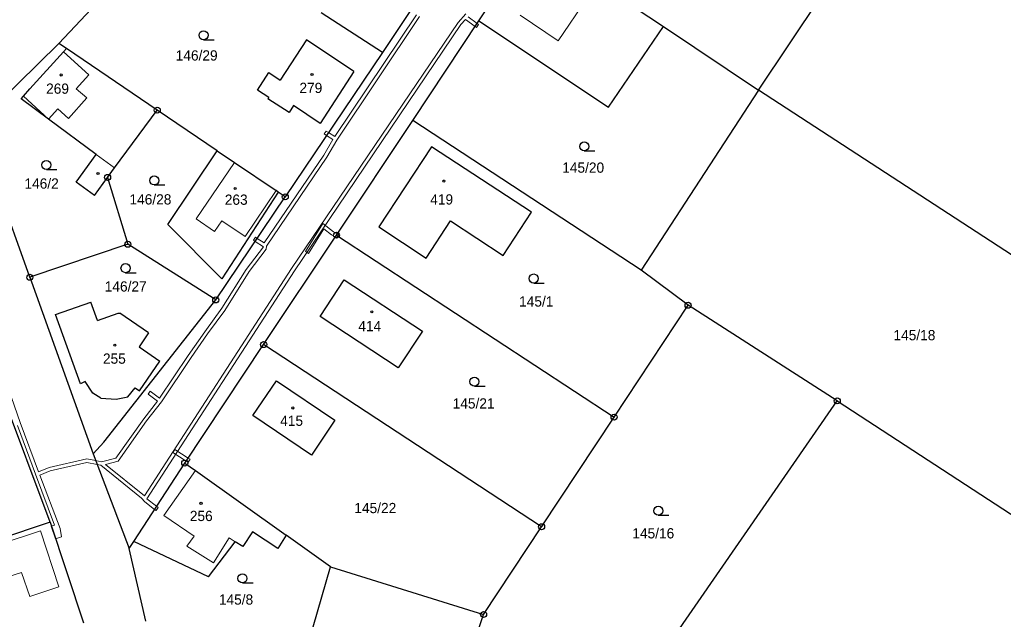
# Model space of a CAD drawing. Extents: x -694609 to -690140, y -1033292 to -1029794.
# Drawn here: x -692949.2 to -692786, y -1031724.9 to -1031625.4 of the extents above; entities that cross this region are included whole.
import ezdxf
from ezdxf.enums import TextEntityAlignment as Align

# ---------------------------------------------------------------- set-up
doc = ezdxf.new("R2010")
doc.units = 0
doc.header["$LTSCALE"] = 0.68
for name, color, linetype, lineweight in [('1', 7, 'Continuous', 25), ('13', 7, 'Continuous', 13), ('3', 7, 'Continuous', 25), ('4', 7, 'Continuous', 13), ('5', 7, 'Continuous', 25), ('8', 7, 'Continuous', 25)]:
    doc.layers.add(name, color=color, linetype=linetype, lineweight=lineweight)
doc.layers.add('2', color=7, linetype='Continuous')

msp = doc.modelspace()

# ---------------------------------------------------------------- linework, layer by layer
at = {"layer": '1'}
for p, q in [((-692826.6, -1031637.03), (-692808.34, -1031609.74)), ((-692872.96, -1031625.53), (-692864, -1031612.03)), ((-692881.24, -1031619.19), (-692888.99, -1031630.78)), ((-692853.3, -1031619.19), (-692842.36, -1031626.5)), ((-692942.66, -1031629.3), (-692933.59, -1031619.64)), ((-692888.99, -1031630.78), (-692899.15, -1031624.23)), ((-692883.93, -1031642.08), (-692872.96, -1031625.53)), ((-692872.96, -1031625.53), (-692851.47, -1031639.86)), ((-692851.47, -1031639.86), (-692842.36, -1031626.5)), ((-692842.36, -1031626.5), (-692826.6, -1031637.03)), ((-692901.55, -1031628.68), (-692905.93, -1031635.38)), ((-692893.73, -1031633.98), (-692901.55, -1031628.68)), ((-692956.5, -1031642.88), (-692942.66, -1031629.3)), ((-692941.88, -1031630.68), (-692947.46, -1031636.83)), ((-692941.41, -1031630.15), (-692942.66, -1031629.3)), ((-692941.88, -1031630.68), (-692941.41, -1031630.15)), ((-692926.33, -1031640.37), (-692941.41, -1031630.15)), ((-692888.99, -1031630.78), (-692905.1, -1031654.76)), ((-692909.71, -1031637.03), (-692907.81, -1031634.14)), ((-692907.81, -1031634.14), (-692905.93, -1031635.38)), ((-692893.73, -1031633.98), (-692899.33, -1031642.56)), ((-692948.5, -1031638.03), (-692947.46, -1031636.83)), ((-692907.83, -1031638.27), (-692909.71, -1031637.03)), ((-692826.6, -1031637.03), (-692846.07, -1031666.91)), ((-692755.37, -1031683.5), (-692826.6, -1031637.03)), ((-692907.83, -1031638.27), (-692907.97, -1031638.48)), ((-692904.47, -1031640.78), (-692907.97, -1031638.48)), ((-692933.41, -1031649.94), (-692926.33, -1031640.37)), ((-692916.4, -1031647.1), (-692926.33, -1031640.37)), ((-692903.71, -1031639.62), (-692904.47, -1031640.78)), ((-692899.33, -1031642.56), (-692903.71, -1031639.62)), ((-692896.6, -1031661.12), (-692883.93, -1031642.08)), ((-692846.07, -1031666.91), (-692883.93, -1031642.08)), ((-692947.47, -1031668.1), (-692956.5, -1031642.88)), ((-692880.86, -1031646.44), (-692889.6, -1031659.76)), ((-692864.26, -1031657.31), (-692880.86, -1031646.44)), ((-692939.79, -1031652.3), (-692936.44, -1031647.73)), ((-692924.55, -1031659.32), (-692916.4, -1031647.1)), ((-692916.4, -1031647.1), (-692913.54, -1031649.04)), ((-692934.57, -1031651.53), (-692933.41, -1031649.94)), ((-692913.54, -1031649.04), (-692906.62, -1031653.73)), ((-692936.75, -1031654.52), (-692934.57, -1031651.53)), ((-692934.57, -1031651.53), (-692931.21, -1031662.62)), ((-692936.75, -1031654.52), (-692939.79, -1031652.3)), ((-692916.63, -1031671.86), (-692905.1, -1031654.76)), ((-692906.25, -1031653.98), (-692915.64, -1031668.34)), ((-692906.25, -1031653.98), (-692906.62, -1031653.73)), ((-692905.1, -1031654.76), (-692906.25, -1031653.98)), ((-692868.95, -1031664.48), (-692864.26, -1031657.31)), ((-692915.64, -1031668.34), (-692924.55, -1031659.32)), ((-692889.6, -1031659.76), (-692881.71, -1031664.93)), ((-692881.71, -1031664.93), (-692877.68, -1031658.76)), ((-692877.68, -1031658.76), (-692868.95, -1031664.48)), ((-692931.21, -1031662.62), (-692947.47, -1031668.1)), ((-692916.63, -1031671.86), (-692931.21, -1031662.62)), ((-692947.47, -1031668.1), (-692936.98, -1031697.39)), ((-692838.28, -1031672.75), (-692846.07, -1031666.91)), ((-692943.21, -1031674.26), (-692937.36, -1031672.21)), ((-692936.25, -1031675.26), (-692937.36, -1031672.21)), ((-692935.2, -1031695.48), (-692916.63, -1031671.86)), ((-692850.55, -1031691.32), (-692838.28, -1031672.75)), ((-692813.53, -1031688.62), (-692838.28, -1031672.75)), ((-692939.06, -1031685.77), (-692943.21, -1031674.26)), ((-692936.25, -1031675.26), (-692932.81, -1031674.05)), ((-692932.81, -1031674.05), (-692932.52, -1031674.08)), ((-692927.76, -1031677.35), (-692932.52, -1031674.08)), ((-692886.34, -1031683.16), (-692899.32, -1031674.63)), ((-692927.76, -1031677.35), (-692929.32, -1031679.67)), ((-692882.32, -1031677.04), (-692886.34, -1031683.16)), ((-692921.77, -1031698.95), (-692908.68, -1031679.28)), ((-692862.58, -1031709.51), (-692908.68, -1031679.28)), ((-692929.32, -1031679.67), (-692925.89, -1031682.04)), ((-692929.28, -1031686.94), (-692925.89, -1031682.04)), ((-692938.26, -1031685.39), (-692939.06, -1031685.77)), ((-692937.01, -1031687.36), (-692938.26, -1031685.39)), ((-692910.48, -1031691.05), (-692906.56, -1031685.28)), ((-692906.56, -1031685.28), (-692896.85, -1031691.82)), ((-692944.11, -1031708.76), (-692951.99, -1031687.63)), ((-692935.69, -1031688.19), (-692937.01, -1031687.36)), ((-692931.22, -1031687.93), (-692929.97, -1031686.45)), ((-692929.97, -1031686.45), (-692929.28, -1031686.94)), ((-692935.69, -1031688.19), (-692933.17, -1031688.34)), ((-692933.17, -1031688.34), (-692931.22, -1031687.93)), ((-692844.31, -1031733.12), (-692813.53, -1031688.62)), ((-692813.53, -1031688.62), (-692775.19, -1031713.68)), ((-692900.73, -1031697.62), (-692910.48, -1031691.05)), ((-692896.85, -1031691.82), (-692900.73, -1031697.62)), ((-692862.58, -1031709.51), (-692850.55, -1031691.32)), ((-692936.98, -1031697.39), (-692935.2, -1031695.48)), ((-692936.98, -1031697.39), (-692930.98, -1031713.14)), ((-692930.21, -1031711.95), (-692921.77, -1031698.95)), ((-692921.77, -1031698.95), (-692920.01, -1031700.15)), ((-692920.01, -1031700.15), (-692904.93, -1031710.93)), ((-692944.11, -1031708.76), (-692969.74, -1031717.28)), ((-692944.11, -1031708.76), (-692938.58, -1031725.46)), ((-692872.2, -1031724.07), (-692862.58, -1031709.51)), ((-692930.98, -1031713.14), (-692930.21, -1031711.95)), ((-692917.81, -1031717.82), (-692930.21, -1031711.95)), ((-692917.81, -1031717.82), (-692913.4, -1031711.99)), ((-692912.16, -1031712.79), (-692913.4, -1031711.99)), ((-692904.93, -1031710.93), (-692906.34, -1031713.1)), ((-692897.59, -1031716.17), (-692904.93, -1031710.93)), ((-692928.25, -1031725.18), (-692930.98, -1031713.14)), ((-692902.47, -1031732.95), (-692897.59, -1031716.17)), ((-692897.59, -1031716.17), (-692872.2, -1031724.07)), ((-692884.99, -1031762.64), (-692872.2, -1031724.07))]:
    msp.add_line(p, q, dxfattribs=at)
for points in [[(-692936.44, -1031647.73), (-692944.35, -1031641.89), (-692948.92, -1031638.51), (-692948.5, -1031638.03)], [(-692908.68, -1031679.28), (-692896.6, -1031661.12), (-692850.55, -1031691.32)], [(-692899.32, -1031674.63), (-692895.32, -1031668.52), (-692882.32, -1031677.04)], [(-692906.34, -1031713.1), (-692910.54, -1031710.36), (-692912.16, -1031712.79)]]:
    msp.add_lwpolyline(points, dxfattribs=at)
at = {"layer": '13'}
for points in [[(-692883.34, -1031624.53), (-692896.9, -1031644.75), (-692897.93, -1031644.08), (-692898.26, -1031644.58), (-692897.21, -1031645.26), (-692898.71, -1031647.84), (-692908.6, -1031662.41), (-692909.75, -1031661.65), (-692910.08, -1031662.15), (-692908.73, -1031663.06), (-692911.58, -1031666.82), (-692915.6, -1031673.25), (-692918.46, -1031677.14), (-692921.2, -1031681.07), (-692925.95, -1031688.15), (-692927.51, -1031687.03), (-692927.86, -1031687.51), (-692926.3, -1031688.64), (-692928.57, -1031691.58), (-692933.19, -1031698.13), (-692935.59, -1031698.72), (-692936.55, -1031698.53), (-692936.29, -1031699.2), (-692935.71, -1031699.31), (-692928.93, -1031704.77), (-692928.41, -1031705.36), (-692926.76, -1031706.63), (-692926.43, -1031706.12), (-692928.08, -1031704.86), (-692903.56, -1031667.02), (-692875.95, -1031626.17), (-692875.2, -1031625.32), (-692873.61, -1031626.51), (-692873.27, -1031626), (-692874.77, -1031624.88)], [(-692875.16, -1031624.38), (-692876.43, -1031625.81), (-692904.05, -1031666.67), (-692928.47, -1031704.36), (-692934.93, -1031699.17), (-692932.83, -1031698.65), (-692928.09, -1031691.94), (-692925.64, -1031688.78), (-692920.73, -1031681.44), (-692917.99, -1031677.51), (-692915.12, -1031673.61), (-692911.09, -1031667.17), (-692908.28, -1031663.45), (-692908.23, -1031662.94), (-692898.2, -1031648.15), (-692896.56, -1031645.33), (-692882.82, -1031624.83)], [(-692949.53, -1031692.73), (-692946.53, -1031700.76), (-692943.4, -1031709.25), (-692943.9, -1031709.41), (-692943.21, -1031711.49), (-692942.22, -1031711.2), (-692942.43, -1031709.78), (-692945.82, -1031700.95), (-692944.08, -1031700.23), (-692937.99, -1031698.86), (-692936.29, -1031699.2), (-692936.55, -1031698.53), (-692938, -1031698.24), (-692944.25, -1031699.65), (-692946.03, -1031700.38), (-692949.07, -1031692.23), (-692955.48, -1031673.83)]]:
    msp.add_lwpolyline(points, dxfattribs=at)
for points in [[(-692873.27, -1031626), (-692873.61, -1031626.51), (-692873.39, -1031626.67), (-692873.06, -1031626.16)], [(-692898.26, -1031644.58), (-692897.93, -1031644.08), (-692898.32, -1031643.83), (-692898.65, -1031644.32)], [(-692896.46, -1031660.91), (-692897.07, -1031660.57), (-692898.85, -1031659.16), (-692901.76, -1031663.85), (-692901.25, -1031664.16), (-692898.69, -1031660.04), (-692897.41, -1031661.07), (-692896.8, -1031661.42), (-692896.6, -1031661.12)], [(-692910.08, -1031662.15), (-692909.75, -1031661.65), (-692910.05, -1031661.45), (-692910.39, -1031661.94)], [(-692896.54, -1031661.56), (-692896.35, -1031661.28), (-692896.6, -1031661.12), (-692896.8, -1031661.42)], [(-692896.2, -1031661.06), (-692896.46, -1031660.91), (-692896.6, -1031661.12), (-692896.35, -1031661.28)], [(-692921.54, -1031698.6), (-692921.21, -1031698.1), (-692923.4, -1031696.71), (-692923.72, -1031697.21)], [(-692921.54, -1031698.6), (-692921.22, -1031698.81), (-692920.89, -1031698.3), (-692921.21, -1031698.1)], [(-692926.43, -1031706.12), (-692926.76, -1031706.63), (-692926.5, -1031706.83), (-692926.17, -1031706.32)]]:
    msp.add_lwpolyline(points, close=True, dxfattribs=at)
at = {"layer": '3'}
for p, q in [((-692918.653, -1031628.68), (-692916.903, -1031628.68)), ((-692855.503, -1031647.14), (-692853.753, -1031647.14)), ((-692944.713, -1031650.22), (-692942.963, -1031650.22)), ((-692926.833, -1031652.79), (-692925.083, -1031652.79)), ((-692931.593, -1031667.34), (-692929.843, -1031667.34)), ((-692863.883, -1031669.06), (-692862.133, -1031669.06)), ((-692873.713, -1031686.18), (-692871.963, -1031686.18)), ((-692843.223, -1031707.61), (-692841.473, -1031707.61)), ((-692912.193, -1031718.82), (-692910.443, -1031718.82))]:
    msp.add_line(p, q, dxfattribs=at)
for centre in [(-692918.6529, -1031627.9298), (-692855.5029, -1031646.3898), (-692944.7129, -1031649.4698), (-692926.8329, -1031652.0398), (-692931.5929, -1031666.5898), (-692863.8829, -1031668.3098), (-692873.7129, -1031685.4298), (-692843.2229, -1031706.8598), (-692912.1929, -1031718.0698)]:
    msp.add_circle(centre, 0.75, dxfattribs=at)
at = {"layer": '4'}
for p, q in [((-692859.83, -1031628.89), (-692853.3, -1031619.19)), ((-692866.14, -1031624.63), (-692859.83, -1031628.89)), ((-692937.67, -1031634.48), (-692941.88, -1031630.68)), ((-692939.78, -1031636.82), (-692937.67, -1031634.48)), ((-692938.02, -1031638.35), (-692939.78, -1031636.82)), ((-692948.5, -1031638.03), (-692944.35, -1031641.89)), ((-692941.04, -1031641.75), (-692938.02, -1031638.35)), ((-692944.35, -1031641.89), (-692942.8, -1031640.17)), ((-692942.8, -1031640.17), (-692941.04, -1031641.75)), ((-692933.41, -1031649.94), (-692936.44, -1031647.73)), ((-692919.88, -1031658.41), (-692913.54, -1031649.04)), ((-692906.62, -1031653.73), (-692911.76, -1031661.33)), ((-692916.83, -1031660.53), (-692919.88, -1031658.41)), ((-692915.6, -1031658.72), (-692916.83, -1031660.53)), ((-692911.76, -1031661.33), (-692915.6, -1031658.72)), ((-692920.01, -1031700.15), (-692925.22, -1031707.62)), ((-692920.23, -1031711.09), (-692925.22, -1031707.62)), ((-692921.44, -1031712.75), (-692920.23, -1031711.09)), ((-692914.38, -1031711.35), (-692916.99, -1031715.47)), ((-692913.4, -1031711.99), (-692914.38, -1031711.35)), ((-692916.99, -1031715.47), (-692921.44, -1031712.75))]:
    msp.add_line(p, q, dxfattribs=at)
for points in [[(-692965.33, -1031716.68), (-692945.72, -1031710.21), (-692942.67, -1031719.46)], [(-692959.77, -1031720.59), (-692948.86, -1031717.09), (-692947.46, -1031721.11), (-692942.67, -1031719.46)]]:
    msp.add_lwpolyline(points, dxfattribs=at)
at = {"layer": '5'}
for centre in [(-692942.2668, -1031634.5292), (-692900.6568, -1031634.4592), (-692936.1568, -1031650.8892), (-692913.4068, -1031653.3592), (-692878.7868, -1031652.1392), (-692890.7468, -1031673.8492), (-692933.3568, -1031679.3592), (-692903.8268, -1031689.7992), (-692919.0668, -1031705.6192)]:
    msp.add_circle(centre, 0.175, dxfattribs=at)
at = {"layer": '8'}
for centre, radius in [((-692926.33, -1031640.3699), 0.5), ((-692926.33, -1031640.3699), 0.0303), ((-692934.57, -1031651.5299), 0.5), ((-692934.57, -1031651.5299), 0.0303), ((-692905.1, -1031654.7599), 0.5), ((-692905.1, -1031654.7599), 0.0303), ((-692896.6, -1031661.1199), 0.5), ((-692896.6, -1031661.1199), 0.0303), ((-692931.21, -1031662.6199), 0.5), ((-692931.21, -1031662.6199), 0.0303), ((-692947.47, -1031668.0999), 0.5), ((-692947.47, -1031668.0999), 0.0303), ((-692916.63, -1031671.8599), 0.5), ((-692916.63, -1031671.8599), 0.0303), ((-692838.28, -1031672.7499), 0.5), ((-692838.28, -1031672.7499), 0.0303), ((-692908.68, -1031679.2799), 0.5), ((-692908.68, -1031679.2799), 0.0303), ((-692813.53, -1031688.6199), 0.5), ((-692813.53, -1031688.6199), 0.0303), ((-692850.55, -1031691.3199), 0.5), ((-692850.55, -1031691.3199), 0.0303), ((-692921.77, -1031698.9499), 0.5), ((-692921.77, -1031698.9499), 0.0303), ((-692862.58, -1031709.5099), 0.5), ((-692862.58, -1031709.5099), 0.0303), ((-692872.2, -1031724.0699), 0.5), ((-692872.2, -1031724.0699), 0.0303)]:
    msp.add_circle(centre, radius, dxfattribs=at)

# ---------------------------------------------------------------- texts
at = {"layer": '2'}
for s, p in [('146/29', (-692919.79, -1031632.135)), ('269', (-692942.869, -1031637.645)), ('279', (-692900.849, -1031637.525)), ('145/20', (-692855.68, -1031650.755)), ('146/2', (-692945.51, -1031653.395)), ('146/28', (-692927.46, -1031656.025)), ('263', (-692913.229, -1031656.075)), ('419', (-692879.149, -1031656.032)), ('146/27', (-692931.56, -1031670.475)), ('145/1', (-692863.46, -1031672.965)), ('145/18', (-692800.73, -1031678.555)), ('255', (-692933.439, -1031682.455)), ('145/21', (-692873.85, -1031689.892)), ('415', (-692904.039, -1031692.765)), ('145/22', (-692890.16, -1031707.252)), ('256', (-692919.029, -1031708.565)), ('145/16', (-692844.05, -1031711.445)), ('145/8', (-692913.26, -1031722.435))]:
    msp.add_text(s, height=1.7, dxfattribs=at).set_placement(p, align=Align.CENTER)
msp.add_text('414', height=1.7, dxfattribs=at).set_placement((-692892.98, -1031677.065))

doc.saveas('drawing.dxf')
